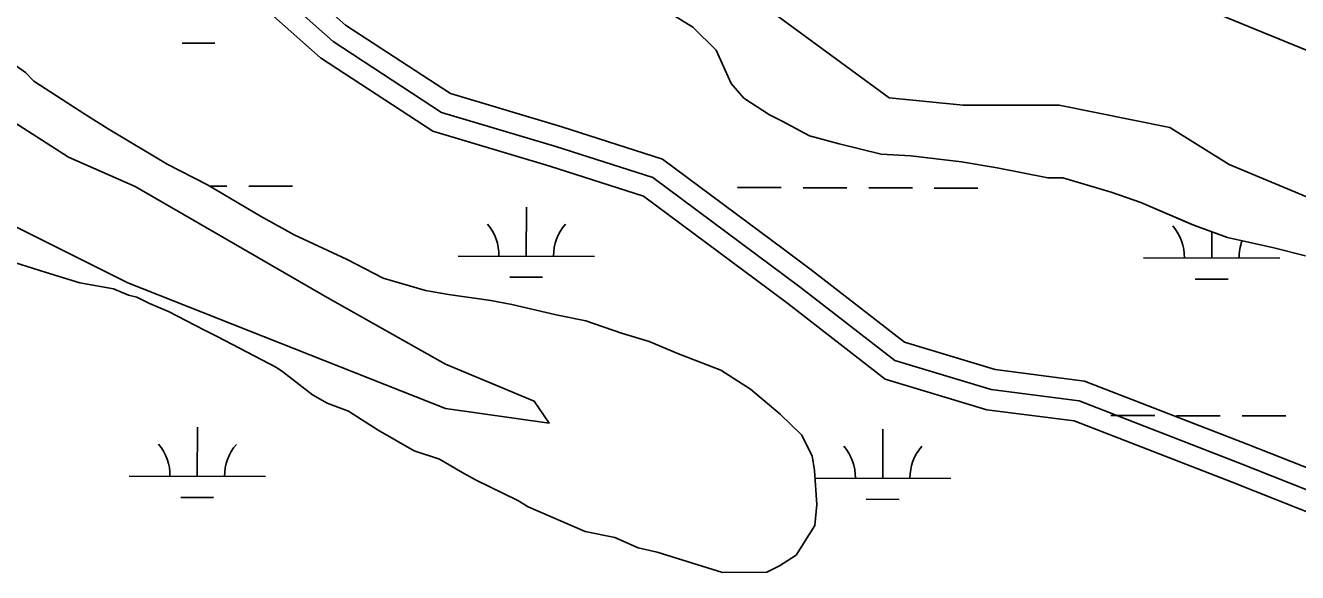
# Model space of a CAD drawing. Extents: x 3161615 to 3199515, y 867541 to 892976.
# Drawn here: x 3168167 to 3169098, y 888184 to 888585 of the extents above; entities that cross this region are included whole.
import ezdxf

# ---------------------------------------------------------------- set-up
doc = ezdxf.new("R2010")
doc.units = 0
for name, color, linetype in [('V-ROAD-CNTR', 7, 'Continuous'), ('V-SITE-VEGE', 7, 'Continuous'), ('V-TOPO-SHOR', 7, 'Continuous'), ('V-WETL-SWMP', 7, 'Continuous')]:
    doc.layers.add(name, color=color, linetype=linetype)

msp = doc.modelspace()

# ---------------------------------------------------------------- linework, layer by layer
at = {"layer": 'V-ROAD-CNTR'}
for points in [[(3167695.96, 889071.13), (3167707.41, 889065.27), (3167789.41, 889033.34), (3167838.65, 889014.27), (3167915.13, 888976.04), (3167979.39, 888928.14), (3168059.71, 888857.93), (3168183.61, 888758.56), (3168246.35, 888709.63), (3168336.35, 888657.11), (3168336.84, 888642.11), (3168401.01, 888585.1), (3168477.73, 888534.91), (3168559.35, 888510.58), (3168633.06, 888487.02), (3168722.41, 888420.52)], [(3167675.54, 889047.88), (3167695.11, 889037.87), (3167778.55, 889005.38), (3167826.5, 888986.81), (3167899.33, 888950.4), (3167960.53, 888904.79), (3168040.44, 888834.92), (3168165, 888735.03), (3168229.49, 888684.74), (3168306.91, 888639.56), (3168307.28, 888628.24), (3168382.74, 888561.2), (3168464.96, 888507.41), (3168550.5, 888481.92), (3168619.16, 888459.97), (3168711.54, 888391.21)], [(3168050.08, 888846.43), (3168174.3, 888746.8), (3168237.92, 888697.19), (3168321.63, 888648.34), (3168322.06, 888635.18), (3168391.87, 888573.15), (3168471.34, 888521.16), (3168554.93, 888496.25), (3168626.11, 888473.49), (3168733.9, 888393.27), (3168803.25, 888339.44), (3168873.68, 888318.28), (3168938.32, 888309.91), (3169055.65, 888264.45), (3169116.57, 888240.33)], [(3168722.41, 888420.52), (3168742.97, 888405.21), (3168810.24, 888353), (3168876.82, 888332.99), (3168942.05, 888324.55), (3169061.12, 888278.42), (3169117.67, 888256.03), (3169171.48, 888269)], [(3168711.54, 888391.21), (3168724.82, 888381.33), (3168796.26, 888325.88), (3168870.54, 888303.56), (3168934.59, 888295.27), (3169050.18, 888250.48), (3169115.47, 888224.64), (3169173.45, 888238.62)]]:
    msp.add_lwpolyline(points, dxfattribs=at)
at = {"layer": 'V-SITE-VEGE'}
for p, q in [((3168655.28, 888583.65), (3168630.47, 888598.87)), ((3168672.39, 888566.82), (3168655.28, 888583.65)), ((3168683.39, 888542.24), (3168672.39, 888566.82)), ((3168166.58, 888550.3), (3168172.8, 888544.18)), ((3168172.8, 888544.18), (3168210.02, 888519.81)), ((3168692.73, 888531.51), (3168683.39, 888542.24)), ((3168711.34, 888519.33), (3168692.73, 888531.51)), ((3168210.02, 888519.81), (3168227.08, 888509.15)), ((3168720.64, 888514.78), (3168711.34, 888519.33)), ((3168740.78, 888504.15), (3168720.64, 888514.78)), ((3168227.08, 888509.15), (3168270.48, 888483.29)), ((3168762.42, 888498.16), (3168740.78, 888504.15)), ((3168793.33, 888490.7), (3168762.42, 888498.16)), ((3168814.94, 888489.34), (3168793.33, 888490.7)), ((3168851.99, 888485.01), (3168814.94, 888489.34)), ((3168270.48, 888483.29), (3168299.91, 888468.11)), ((3168878.25, 888480.6), (3168851.99, 888485.01)), ((3168915.33, 888473.2), (3168878.25, 888480.6)), ((3168299.91, 888468.11), (3168338.67, 888445.29)), ((3168926.13, 888473.29), (3168915.33, 888473.2)), ((3168961.7, 888462.79), (3168926.13, 888473.29)), ((3168983.35, 888455.25), (3168961.7, 888462.79)), ((3169022.06, 888438.6), (3168983.35, 888455.25)), ((3168338.67, 888445.29), (3168363.46, 888431.61)), ((3168363.46, 888431.61), (3168402.17, 888413.42)), ((3169046.81, 888429.55), (3169022.06, 888438.6)), ((3169080.81, 888422.12), (3169046.81, 888429.55)), ((3169103.99, 888416.14), (3169080.81, 888422.12)), ((3168181.67, 888403.88), (3168158.47, 888411.41)), ((3168402.17, 888413.42), (3168428.51, 888399.76)), ((3168206.42, 888396.38), (3168181.67, 888403.88)), ((3168231.13, 888391.95), (3168206.42, 888396.38)), ((3168428.51, 888399.76), (3168459.44, 888390.76)), ((3168241.97, 888387.41), (3168231.13, 888391.95)), ((3168248.15, 888385.92), (3168241.97, 888387.41)), ((3168257.44, 888381.37), (3168248.15, 888385.92)), ((3168459.44, 888390.76), (3168476.43, 888387.81)), ((3168476.43, 888387.81), (3168507.31, 888383.44)), ((3168507.31, 888383.44), (3168522.76, 888380.48)), ((3168271.37, 888375.32), (3168257.44, 888381.37)), ((3168297.71, 888361.65), (3168271.37, 888375.32)), ((3168522.76, 888380.48), (3168555.22, 888373.04)), ((3168555.22, 888373.04), (3168576.85, 888368.59)), ((3168576.85, 888368.59), (3168603.15, 888359.55)), ((3168307, 888357.1), (3168297.71, 888361.65)), ((3168350.38, 888334.32), (3168307, 888357.1)), ((3168603.15, 888359.55), (3168623.25, 888353.55)), ((3168623.25, 888353.55), (3168644.92, 888344.47)), ((3168644.92, 888344.47), (3168675.87, 888332.39)), ((3168355.03, 888331.28), (3168350.38, 888334.32)), ((3168376.77, 888314.49), (3168355.03, 888331.28)), ((3168675.87, 888332.39), (3168697.58, 888318.69)), ((3168697.58, 888318.69), (3168719.32, 888300.36)), ((3168387.62, 888308.41), (3168376.77, 888314.49)), ((3168403.09, 888302.37), (3168387.62, 888308.41)), ((3168424.8, 888288.66), (3168403.09, 888302.37)), ((3168719.32, 888300.36), (3168734.88, 888285.06)), ((3168451.15, 888273.46), (3168424.8, 888288.66)), ((3168734.88, 888285.06), (3168742.71, 888269.7)), ((3168469.71, 888267.44), (3168451.15, 888273.46)), ((3168485.21, 888258.32), (3168469.71, 888267.44)), ((3168742.71, 888269.7), (3168744.35, 888258.92)), ((3168496.06, 888252.23), (3168485.21, 888258.32)), ((3168744.35, 888258.92), (3168746.09, 888234.25)), ((3168527.03, 888237.07), (3168496.06, 888252.23)), ((3168534.79, 888232.5), (3168527.03, 888237.07)), ((3168746.09, 888234.25), (3168744.68, 888218.81)), ((3168576.58, 888214.34), (3168534.79, 888232.5)), ((3168744.68, 888218.81), (3168730.98, 888197.11)), ((3168598.21, 888209.89), (3168576.58, 888214.34)), ((3168615.25, 888202.32), (3168598.21, 888209.89)), ((3168629.15, 888199.35), (3168615.25, 888202.32)), ((3168677.09, 888184.32), (3168629.15, 888199.35)), ((3168730.98, 888197.11), (3168718.7, 888189.29)), ((3168718.7, 888189.29), (3168709.48, 888184.59)), ((3168709.48, 888184.59), (3168677.09, 888184.32))]:
    msp.add_line(p, q, dxfattribs=at)
at = {"layer": 'V-TOPO-SHOR'}
for points in [[(3167364.55, 889051.47), (3167494.46, 888948.62), (3167586.48, 888878.25), (3167792.18, 888742.92), (3167959.99, 888667.14), (3168062.84, 888580.53), (3168138.62, 888526.39), (3168198.17, 888488.5), (3168246.89, 888466.85), (3168387.63, 888385.65), (3168474.24, 888336.94), (3168539.19, 888309.87), (3168550.02, 888293.63), (3168474.24, 888304.46), (3168241.47, 888396.48), (3168014.12, 888510.16), (3167857.14, 888618.42), (3167673.09, 888737.51), (3167407.85, 888894.49)], [(3169123.81, 888558.87), (3168766.55, 888705.03)], [(3168717.83, 888591.35), (3168799.02, 888531.81), (3168853.16, 888526.39), (3168923.53, 888526.39), (3169004.72, 888510.16), (3169048.03, 888483.09), (3169112.99, 888456.02)]]:
    msp.add_lwpolyline(points, dxfattribs=at)
at = {"layer": 'V-WETL-SWMP'}
for p, q in [((3168630.47, 888598.87), (3168655.28, 888583.65)), ((3168655.28, 888583.65), (3168672.39, 888566.82)), ((3168166.58, 888550.3), (3168132.44, 888574.7)), ((3168281.3, 888571.99), (3168305.3, 888571.92)), ((3168672.39, 888566.82), (3168683.39, 888542.23)), ((3168172.8, 888544.18), (3168166.58, 888550.3)), ((3168210.02, 888519.81), (3168172.8, 888544.18)), ((3168683.39, 888542.23), (3168692.73, 888531.51)), ((3168692.73, 888531.51), (3168711.34, 888519.33)), ((3168227.08, 888509.15), (3168210.02, 888519.81)), ((3168711.34, 888519.33), (3168720.63, 888514.78)), ((3168720.63, 888514.78), (3168740.77, 888504.15)), ((3168270.48, 888483.29), (3168227.08, 888509.15)), ((3168740.77, 888504.15), (3168762.42, 888498.16)), ((3168762.42, 888498.16), (3168793.33, 888490.7)), ((3168793.33, 888490.7), (3168814.94, 888489.34)), ((3168814.94, 888489.34), (3168851.99, 888485.01)), ((3168299.91, 888468.11), (3168270.48, 888483.29)), ((3168851.99, 888485.01), (3168878.25, 888480.6)), ((3168878.25, 888480.6), (3168915.33, 888473.2)), ((3168338.67, 888445.29), (3168299.91, 888468.11)), ((3168301.29, 888467.29), (3168314.17, 888467.26)), ((3168330.17, 888467.21), (3168362.17, 888467.12)), ((3168915.33, 888473.2), (3168926.13, 888473.29)), ((3168926.13, 888473.29), (3168961.7, 888462.78)), ((3168688.08, 888466.22), (3168720.08, 888466.14)), ((3168736.08, 888466.09), (3168768.08, 888466)), ((3168784.08, 888465.96), (3168816.08, 888465.87)), ((3168832.08, 888465.83), (3168864.08, 888465.74)), ((3168961.7, 888462.78), (3168983.35, 888455.25)), ((3168533.35, 888415.91), (3168533.44, 888451.91)), ((3168983.35, 888455.25), (3169022.05, 888438.6)), ((3168363.46, 888431.61), (3168338.67, 888445.29)), ((3168402.17, 888413.42), (3168363.46, 888431.61)), ((3169022.05, 888438.6), (3169046.81, 888429.55)), ((3169035.25, 888414.52), (3169035.3, 888433.76)), ((3169046.81, 888429.55), (3169080.81, 888422.12)), ((3169080.81, 888422.12), (3169103.99, 888416.14)), ((3168158.47, 888411.4), (3168181.67, 888403.88)), ((3168428.51, 888399.76), (3168402.17, 888413.42)), ((3168483.35, 888416.05), (3168583.35, 888415.77)), ((3168985.25, 888414.66), (3169085.25, 888414.38)), ((3168181.67, 888403.88), (3168206.41, 888396.38)), ((3168206.41, 888396.38), (3168231.13, 888391.95)), ((3168459.43, 888390.76), (3168428.51, 888399.76)), ((3168521.3, 888400.51), (3168545.3, 888400.45)), ((3169023.21, 888399.12), (3169047.21, 888399.06)), ((3168231.13, 888391.95), (3168241.97, 888387.42)), ((3168241.97, 888387.42), (3168248.15, 888385.92)), ((3168248.15, 888385.92), (3168257.44, 888381.37)), ((3168476.42, 888387.81), (3168459.43, 888390.76)), ((3168507.31, 888383.44), (3168476.42, 888387.81)), ((3168522.76, 888380.48), (3168507.31, 888383.44)), ((3168257.44, 888381.37), (3168271.37, 888375.32)), ((3168271.37, 888375.32), (3168297.71, 888361.65)), ((3168555.22, 888373.04), (3168522.76, 888380.48)), ((3168576.85, 888368.59), (3168555.22, 888373.04)), ((3168603.14, 888359.55), (3168576.85, 888368.59)), ((3168297.71, 888361.65), (3168307, 888357.1)), ((3168307, 888357.1), (3168350.38, 888334.32)), ((3168623.25, 888353.55), (3168603.14, 888359.55)), ((3168644.92, 888344.47), (3168623.25, 888353.55)), ((3168675.87, 888332.39), (3168644.92, 888344.47)), ((3168350.38, 888334.32), (3168355.03, 888331.28)), ((3168355.03, 888331.28), (3168376.77, 888314.49)), ((3168697.58, 888318.69), (3168675.87, 888332.39)), ((3168719.32, 888300.36), (3168697.58, 888318.69)), ((3168376.77, 888314.49), (3168387.62, 888308.41)), ((3168387.62, 888308.41), (3168403.09, 888302.37)), ((3168403.09, 888302.37), (3168424.8, 888288.66)), ((3168734.87, 888285.06), (3168719.32, 888300.36)), ((3168961.52, 888299.29), (3168993.52, 888299.21)), ((3169009.52, 888299.16), (3169041.52, 888299.07)), ((3169057.52, 888299.03), (3169089.52, 888298.94)), ((3168292.43, 888254.71), (3168292.53, 888290.71)), ((3168424.8, 888288.66), (3168451.15, 888273.46)), ((3168742.71, 888269.7), (3168734.87, 888285.06)), ((3168794.33, 888253.33), (3168794.43, 888289.33)), ((3168451.15, 888273.46), (3168469.71, 888267.44)), ((3168469.71, 888267.44), (3168485.21, 888258.31)), ((3168744.35, 888258.92), (3168742.71, 888269.7)), ((3168242.43, 888254.85), (3168342.43, 888254.57)), ((3168485.21, 888258.31), (3168496.06, 888252.23)), ((3168746.09, 888234.25), (3168744.35, 888258.92)), ((3168744.73, 888253.46), (3168844.33, 888253.19)), ((3168496.06, 888252.23), (3168527.03, 888237.07)), ((3168280.38, 888239.31), (3168304.38, 888239.25)), ((3168527.03, 888237.07), (3168534.78, 888232.5)), ((3168744.68, 888218.81), (3168746.09, 888234.25)), ((3168782.29, 888237.93), (3168806.29, 888237.86)), ((3168534.78, 888232.5), (3168576.58, 888214.34)), ((3168730.98, 888197.11), (3168744.68, 888218.81)), ((3168576.58, 888214.34), (3168598.21, 888209.89)), ((3168598.21, 888209.89), (3168615.24, 888202.32)), ((3168615.24, 888202.32), (3168629.15, 888199.35)), ((3168629.15, 888199.35), (3168677.09, 888184.32)), ((3168718.7, 888189.29), (3168730.98, 888197.11)), ((3168709.48, 888184.59), (3168718.7, 888189.29)), ((3168677.09, 888184.32), (3168709.48, 888184.59))]:
    msp.add_line(p, q, dxfattribs=at)
for centre, start, end in [((3168478.1, 888416.54), 359.06985, 40.61351), ((3168588.59, 888416.23), 139.06985, 180.61351), ((3168980.01, 888415.15), 359.06985, 40.61351), ((3169090.5, 888414.84), 159.4484, 180.61351), ((3168237.19, 888255.34), 359.06985, 40.61351), ((3168347.67, 888255.03), 139.06985, 180.61351), ((3168739.09, 888253.95), 359.06985, 40.61351), ((3168849.58, 888253.65), 139.06985, 180.61351)]:
    msp.add_arc(centre, 35.25, start, end, dxfattribs=at)

doc.saveas('drawing.dxf')
